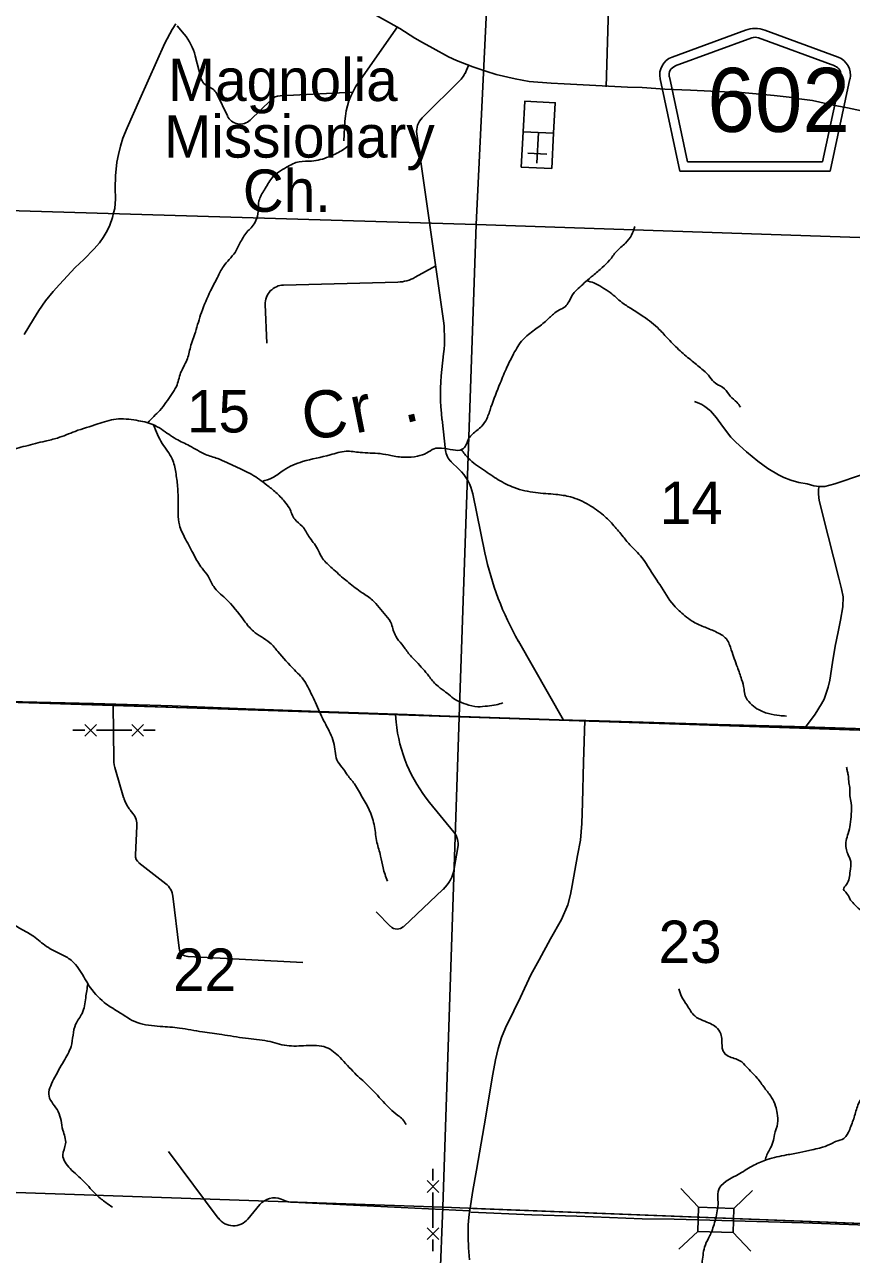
# Model space of a CAD drawing. Extents: x 1219626 to 1426462, y 456797 to 752399.
# Drawn here: x 1329344 to 1338132, y 699927 to 712988 of the extents above; entities that cross this region are included whole.
import ezdxf

# ---------------------------------------------------------------- set-up
doc = ezdxf.new("R2010")
doc.units = 0
for name, color, linetype in [('Bridges and Drawbridges Local Roads', 7, 'Continuous'), ('County Routes Highway Center Lines', 7, 'Continuous'), ('Culture', 7, 'Continuous'), ('Culture Text', 7, 'Continuous'), ('Local Roads Improved', 7, 'Continuous'), ('Local Roads Paved', 7, 'Continuous'), ('Local Roads Unimproved', 7, 'Continuous'), ('Masks', 7, 'Continuous'), ('Narrow River Creek and Branch and Slough', 7, 'Continuous'), ('Narrow River Creek and Branch and Slough Text', 7, 'Continuous'), ('Roadshields County Roads', 7, 'Continuous'), ('Section Lines', 7, 'Continuous'), ('Section Numbers', 7, 'Continuous'), ('Uninventoried Roads and Features', 7, 'Continuous')]:
    doc.layers.add(name, color=color, linetype=linetype)

msp = doc.modelspace()

# ---------------------------------------------------------------- linework, layer by layer
at = {"layer": 'Bridges and Drawbridges Local Roads'}
for p, q in [((1336507, 700427), (1336318, 700627)), ((1336882, 700416), (1337082, 700605)), ((1336507, 700427), (1336499, 700171)), ((1336882, 700416), (1336507, 700427)), ((1336874, 700160), (1336882, 700416)), ((1336499, 700171), (1336299, 699983)), ((1336499, 700171), (1336874, 700160)), ((1336873, 700162), (1337062, 699962))]:
    msp.add_line(p, q, dxfattribs=at)
at = {"layer": 'County Routes Highway Center Lines'}
for points in [[(1338405, 712036), (1338089, 712103), (1337920, 712137), (1337718, 712181), (1337577, 712199), (1337503, 712213), (1337310, 712233), (1336962, 712265), (1336783, 712272), (1336420, 712290), (1336150, 712302), (1335906, 712320), (1335753, 712324), (1335079, 712357), (1334941, 712364), (1334706, 712385), (1334559, 712410), (1334355, 712458), (1334245, 712492), (1334108, 712540), (1333934, 712608), (1333851, 712647), (1333683, 712739), (1333574, 712799), (1333490, 712843), (1333331, 712945), (1332995, 713134)], [(1330953, 712995), (1330912, 712936), (1330835, 712792), (1330568, 712197), (1330433, 711893), (1330387, 711782), (1330363, 711696), (1330342, 711609), (1330325, 711526), (1330309, 711380), (1330308, 711250), (1330309, 711137), (1330302, 711036), (1330290, 710987), (1330277, 710939), (1330249, 710859), (1330221, 710798), (1330180, 710726), (1330139, 710670), (1330083, 710605), (1329975, 710494), (1329882, 710408), (1329716, 710229), (1329648, 710152), (1329568, 710054), (1329495, 709952), (1329438, 709861), (1329341, 709696)]]:
    msp.add_lwpolyline(points, dxfattribs=at)
at = {"layer": 'Culture'}
for p, q in [((1334643, 711850), (1334623, 711475)), ((1334967, 711833), (1334643, 711850)), ((1334805, 711841), (1334788, 711517)), ((1334948, 711458), (1334967, 711833)), ((1334893, 711611), (1334693, 711622)), ((1334623, 711475), (1334948, 711458))]:
    msp.add_line(p, q, dxfattribs=at)
msp.add_lwpolyline([(1334967, 711833), (1334643, 711850), (1334660, 712174), (1334984, 712157)], close=True, dxfattribs=at)
at = {"layer": 'Local Roads Improved'}
for points in [[(1336464, 708985), (1336510, 708968), (1336542, 708953), (1336575, 708933), (1336633, 708886), (1336699, 708812), (1336761, 708723), (1336849, 708606), (1336902, 708552), (1337015, 708451), (1337137, 708351), (1337244, 708273), (1337358, 708205), (1337414, 708178), (1337489, 708150), (1337574, 708124), (1337662, 708109), (1337733, 708090), (1337790, 708082), (1337848, 708081), (1337955, 708110), (1338248, 708210)], [(1337642, 705528), (1337745, 705664), (1337812, 705774), (1337842, 705825), (1337883, 705950), (1337901, 706025), (1337932, 706214), (1337959, 706387), (1337991, 706538), (1338014, 706662), (1338039, 706804), (1338045, 706909), (1338027, 706994), (1337999, 707108), (1337883, 707554), (1337789, 707934), (1337780, 708001), (1337781, 708053), (1337789, 708082)], [(1338582, 700226), (1337623, 700263), (1336755, 700287), (1336247, 700302), (1335907, 700305), (1335212, 700334), (1334735, 700349), (1334087, 700375)]]:
    msp.add_lwpolyline(points, dxfattribs=at)
at = {"layer": 'Local Roads Paved'}
for points in [[(1329172, 705799), (1330077, 705777), (1330911, 705752), (1331696, 705722), (1332580, 705689), (1333410, 705660), (1334196, 705630), (1335024, 705605), (1335450, 705592), (1335920, 705578), (1336712, 705555), (1337526, 705532), (1338281, 705508)], [(1334072, 699868), (1334062, 699997), (1334059, 700112), (1334059, 700239), (1334063, 700284), (1334070, 700352), (1334075, 700398), (1334108, 700606), (1334147, 700820), (1334229, 701292), (1334321, 701840), (1334349, 701993), (1334379, 702113), (1334413, 702231), (1334455, 702333), (1334543, 702515), (1334613, 702658), (1334726, 702897), (1334812, 703057), (1334933, 703277), (1335049, 703482), (1335119, 703638), (1335145, 703749), (1335163, 703845), (1335220, 704162), (1335253, 704326), (1335266, 704502), (1335272, 704723), (1335284, 705156), (1335300, 705596)]]:
    msp.add_lwpolyline(points, dxfattribs=at)
at = {"layer": 'Local Roads Unimproved'}
msp.add_line((1335589, 714439), (1335525, 712328), dxfattribs=at)
at = {"layer": 'Masks'}
for points in [[(1313197, 706365), (1318336, 706153), (1323572, 705985), (1328827, 705804), (1333976, 705638), (1339211, 705461), (1344562, 705323), (1346678, 705256)], [(1334108, 700415), (1339058, 700224), (1344308, 700061)]]:
    msp.add_lwpolyline(points, dxfattribs=at)
at = {"layer": 'Narrow River Creek and Branch and Slough'}
for points in [[(1332803, 711713), (1332712, 711648), (1332576, 711583), (1332394, 711538), (1332264, 711531), (1332127, 711473), (1331971, 711356), (1331893, 711232), (1331835, 711115), (1331828, 711004), (1331802, 710907), (1331763, 710842), (1331718, 710796), (1331640, 710679), (1331581, 710569), (1331458, 710419), (1331393, 710302), (1331321, 710159), (1331224, 709931), (1331159, 709723), (1331107, 709561), (1331068, 709424), (1331003, 709288), (1330957, 709145), (1330905, 709060), (1330847, 708975), (1330782, 708891), (1330717, 708826), (1330654, 708759)], [(1335829, 710844), (1335796, 710753), (1335731, 710668), (1335634, 710577), (1335562, 710486), (1335484, 710408), (1335387, 710324), (1335309, 710258), (1335244, 710200), (1335185, 710141), (1335127, 710044), (1335088, 709992), (1335029, 709959), (1334964, 709914), (1334880, 709836), (1334763, 709745), (1334639, 709641), (1334542, 709491), (1334470, 709348), (1334399, 709179), (1334301, 708925), (1334256, 708802), (1334204, 708724), (1334152, 708678), (1334067, 708594), (1334035, 708522), (1333996, 708477), (1333898, 708470), (1333775, 708490), (1333697, 708483), (1333619, 708438), (1333521, 708405), (1333385, 708392), (1333235, 708412), (1333125, 708431), (1332910, 708444), (1332761, 708457), (1332592, 708418), (1332299, 708347), (1332098, 708255), (1331981, 708177), (1331868, 708136)], [(1336953, 708925), (1336914, 708977), (1336843, 709042), (1336784, 709120), (1336687, 709179), (1336628, 709244), (1336557, 709316), (1336440, 709413), (1336310, 709524), (1336186, 709647), (1336089, 709751), (1335920, 709888), (1335790, 709972), (1335692, 710037), (1335569, 710141), (1335478, 710200), (1335393, 710245), (1335318, 710267)], [(1334426, 705783), (1334355, 705764), (1334264, 705751), (1334160, 705744), (1334036, 705770), (1333939, 705809), (1333802, 705913), (1333724, 705972), (1333640, 706069), (1333510, 706219), (1333425, 706310), (1333354, 706407), (1333289, 706492), (1333263, 706557), (1333243, 706622), (1333185, 706713), (1333113, 706798), (1333042, 706876), (1332931, 706954), (1332788, 707064), (1332730, 707110), (1332600, 707227), (1332502, 707331), (1332457, 707422), (1332366, 707552), (1332294, 707662), (1332216, 707734), (1332158, 707851), (1332106, 707923), (1332015, 708020), (1331917, 708098), (1331761, 708209), (1331586, 708293), (1331397, 708378), (1331267, 708423), (1331098, 708514), (1330955, 708586), (1330799, 708690), (1330707, 708740), (1330531, 708785), (1330317, 708798), (1330122, 708746), (1329881, 708668), (1329693, 708597), (1329563, 708564), (1329355, 708512), (1329160, 708454), (1328972, 708389), (1328848, 708363), (1328731, 708330), (1328575, 708291), (1328419, 708239), (1328283, 708213), (1328205, 708213), (1328120, 708233), (1328023, 708304), (1327880, 708454), (1327743, 708590), (1327613, 708720), (1327438, 708837), (1327165, 708928), (1326911, 708993), (1326638, 709039), (1326378, 709078), (1326235, 709091), (1326112, 709104), (1326008, 709143), (1325923, 709143), (1325784, 709182), (1325589, 709195), (1325284, 709202), (1325199, 709195), (1325043, 709169), (1324913, 709097), (1324835, 708987), (1324770, 708896), (1324660, 708811), (1324621, 708766), (1324585, 708730)], [(1333200, 703891), (1333154, 704034), (1333128, 704158), (1333089, 704301), (1333063, 704470), (1333011, 704639), (1332933, 704782), (1332849, 704925), (1332777, 705016), (1332732, 705081), (1332673, 705159), (1332634, 705341), (1332602, 705439), (1332511, 705621), (1332426, 705810), (1332374, 705914), (1332335, 705992), (1332212, 706135), (1332036, 706330), (1331952, 706421), (1331861, 706486), (1331776, 706545), (1331679, 706655), (1331477, 706896), (1331354, 707019), (1331295, 707130), (1331230, 707214), (1331146, 707351), (1331055, 707524), (1330990, 707674), (1330977, 707914), (1330970, 708083), (1330951, 708233), (1330912, 708376), (1330808, 708539), (1330756, 708636), (1330715, 708736)], [(1333986, 708473), (1334060, 708382), (1334223, 708258), (1334379, 708154), (1334548, 708070), (1334775, 708018), (1334990, 707998), (1335146, 707972), (1335341, 707887), (1335497, 707777), (1335607, 707666), (1335705, 707549), (1335789, 707452), (1335919, 707309), (1335977, 707218), (1336094, 707042), (1336244, 706821), (1336361, 706710), (1336439, 706652), (1336562, 706593), (1336686, 706541), (1336803, 706463), (1336855, 706346), (1336920, 706164), (1336965, 706034), (1336991, 705930), (1337004, 705858), (1337056, 705780), (1337128, 705722), (1337251, 705670), (1337368, 705650), (1337440, 705644)], [(1340847, 705808), (1340827, 705651), (1340827, 705414), (1340820, 705312), (1340854, 705067), (1340881, 704931), (1340901, 704748), (1340935, 704612), (1340963, 704503), (1340942, 704428), (1340915, 704258), (1340881, 704055), (1340840, 703966), (1340759, 703871), (1340725, 703790), (1340698, 703742), (1340562, 703661), (1340358, 703538), (1340249, 703477), (1340127, 703362), (1339978, 703232), (1339822, 703131), (1339754, 703063), (1339693, 703001), (1339584, 702893), (1339550, 702818), (1339502, 702777), (1339441, 702696), (1339356, 702634), (1339315, 702586), (1339227, 702559), (1339132, 702518), (1339050, 702477), (1338996, 702362), (1338942, 702287), (1338874, 702260), (1338812, 702212), (1338724, 702192), (1338656, 702151), (1338582, 702063), (1338419, 701880), (1338310, 701703), (1338201, 701513), (1338161, 701384), (1338113, 701254), (1338052, 701159), (1337964, 701125), (1337909, 701098), (1337794, 701057), (1337712, 701037), (1337583, 701010), (1337441, 700983), (1337237, 700935), (1337094, 700874), (1336945, 700786), (1336714, 700595), (1336714, 700480), (1336687, 700303), (1336639, 700154), (1336612, 700099), (1336571, 700004), (1336544, 699834), (1336490, 699658), (1336415, 699542), (1336293, 699332), (1336198, 699189), (1336076, 699019), (1336069, 698958), (1336049, 698754), (1336055, 698625), (1336096, 698502), (1336055, 698305), (1336035, 698081), (1336028, 697877), (1336008, 697680), (1335981, 697537), (1335967, 697415), (1335933, 697313), (1335872, 697191), (1335811, 697062), (1335784, 696967), (1335757, 696844), (1335757, 696722), (1335716, 696607), (1335655, 696545), (1335587, 696498), (1335580, 696484), (1335594, 696450), (1335607, 696416), (1335594, 696396), (1335526, 696396)], [(1333399, 701306), (1333360, 701364), (1333311, 701403), (1333155, 701550), (1332989, 701725), (1332853, 701852), (1332697, 702018), (1332551, 702125), (1332336, 702145), (1332131, 702145), (1331927, 702193), (1331693, 702223), (1331439, 702262), (1331234, 702291), (1330991, 702330), (1330786, 702349), (1330542, 702389), (1330337, 702506), (1330191, 702603), (1330025, 702788), (1329918, 702964), (1329850, 703042), (1329743, 703110), (1329577, 703198), (1329440, 703305), (1329323, 703374), (1329080, 703530), (1328943, 703618), (1328817, 703666), (1328690, 703705), (1328544, 703783), (1328456, 703871), (1328300, 703988), (1328095, 704086), (1327949, 704154), (1327812, 704222), (1327637, 704281), (1327520, 704339), (1327413, 704437), (1327286, 704583), (1327120, 704759), (1326954, 704935), (1326837, 705022), (1326701, 705052), (1326486, 705022), (1326399, 704954), (1326291, 704856), (1326233, 704817), (1326116, 704817), (1325970, 704798), (1325726, 704730), (1325511, 704661), (1325365, 704661), (1325053, 704593), (1324907, 704544), (1324839, 704525), (1324731, 704447), (1324683, 704427), (1324605, 704466), (1324403, 704505), (1324286, 704544), (1324130, 704593), (1323954, 704642), (1323837, 704652), (1323642, 704544), (1323584, 704496), (1323428, 704486), (1323272, 704515), (1323194, 704583), (1323126, 704671), (1323057, 704769), (1322979, 704808), (1322872, 704847), (1322746, 704905), (1322668, 704935), (1322551, 705003), (1322443, 705022), (1322379, 705011)], [(1338081, 705100), (1338087, 705062), (1338097, 705019), (1338103, 704954), (1338114, 704884), (1338114, 704797), (1338130, 704721), (1338130, 704603), (1338119, 704494), (1338097, 704397), (1338076, 704322), (1338076, 704240), (1338092, 704181), (1338124, 704100), (1338119, 703997), (1338108, 703922), (1338081, 703857), (1338049, 703803), (1338081, 703765), (1338114, 703705), (1338157, 703651), (1338205, 703603), (1338276, 703554), (1338362, 703489), (1338400, 703457), (1338438, 703387), (1338497, 703306), (1338529, 703197), (1338529, 703041), (1338524, 702960), (1338556, 702879), (1338605, 702722), (1338632, 702598), (1338659, 702446), (1338670, 702317), (1338675, 702219), (1338665, 702160)], [(1330017, 702801), (1329994, 702653), (1329955, 702487), (1329887, 702370), (1329838, 702136), (1329760, 701979), (1329653, 701784), (1329604, 701609), (1329702, 701443), (1329751, 701248), (1329780, 701102), (1329751, 700984), (1329829, 700838), (1329975, 700702), (1330111, 700555), (1330209, 700477), (1330277, 700428)], [(1336299, 702746), (1336326, 702665), (1336385, 702573), (1336466, 702459), (1336553, 702411), (1336634, 702378), (1336693, 702340), (1336742, 702270), (1336758, 702130), (1336769, 702086), (1336823, 702032), (1336947, 701984), (1337017, 701919), (1337130, 701800), (1337211, 701692), (1337282, 701595), (1337325, 701503), (1337341, 701427), (1337347, 701319), (1337314, 701200), (1337298, 701119), (1337260, 701038), (1337233, 700984), (1337214, 700928)]]:
    msp.add_spline(points, degree=3, dxfattribs=at)
at = {"layer": 'Roadshields County Roads'}
for p, q in [((1336225, 712642), (1337005, 712928)), ((1336260, 712548), (1337074, 712847)), ((1337143, 712847), (1337955, 712548)), ((1337212, 712928), (1337990, 712642)), ((1336309, 711430), (1336099, 712412)), ((1336390, 711530), (1336197, 712433)), ((1338019, 712433), (1337825, 711530)), ((1338116, 712413), (1337906, 711430)), ((1337906, 711430), (1336309, 711430)), ((1337825, 711530), (1336390, 711530))]:
    msp.add_line(p, q, dxfattribs=at)
for centre, radius, start, end in [((1337108, 712646), 300, 69.827, 110.173), ((1337108, 712753), 100, 69.827, 110.173), ((1336294, 712454), 200, 110.173, 192.0999), ((1337921, 712454), 200, 347.9001, 69.827), ((1336294, 712454), 100, 110.173, 192.0999), ((1337921, 712454), 100, 347.9001, 69.827)]:
    msp.add_arc(centre, radius, start, end, dxfattribs=at)
at = {"layer": 'Section Lines'}
for p, q in [((1334400, 716102), (1334142, 710865)), ((1328969, 711021), (1334142, 710865)), ((1334142, 710865), (1333963, 705635)), ((1334142, 710865), (1339416, 710686)), ((1333963, 705635), (1328814, 705805)), ((1333963, 705635), (1333791, 700427)), ((1339184, 705464), (1333963, 705635)), ((1328589, 700607), (1333791, 700427)), ((1333791, 700427), (1333565, 695217)), ((1333791, 700427), (1339050, 700225))]:
    msp.add_line(p, q, dxfattribs=at)
at = {"layer": 'Uninventoried Roads and Features'}
for p, q in [((1331041, 712887), (1330967, 712976)), ((1333307, 712965), (1332892, 712373)), ((1331217, 712426), (1331158, 712655)), ((1334025, 712470), (1334067, 712564)), ((1333570, 711998), (1333983, 712409)), ((1331501, 712017), (1331392, 712247)), ((1332831, 712269), (1332061, 712232)), ((1331964, 712190), (1331741, 711973)), ((1332749, 711961), (1332736, 711753)), ((1333791, 709890), (1333513, 711828)), ((1333496, 710304), (1333714, 710425)), ((1332097, 710222), (1333311, 710253)), ((1331920, 709606), (1331902, 710014)), ((1333779, 709324), (1333797, 709490)), ((1333818, 708466), (1333781, 708795)), ((1333961, 708266), (1333879, 708343)), ((1334237, 707378), (1334108, 708003)), ((1335071, 705601), (1334593, 706438)), ((1330285, 705764), (1330293, 705181)), ((1330108, 705431), (1329983, 705556)), ((1329983, 705431), (1330108, 705556)), ((1330608, 705431), (1330483, 705556)), ((1330483, 705431), (1330608, 705556)), ((1333285, 705662), (1333293, 705581)), ((1329983, 705494), (1329858, 705494)), ((1330483, 705494), (1330108, 705494)), ((1330733, 705494), (1330608, 705494)), ((1330310, 705072), (1330397, 704779)), ((1330468, 704644), (1330495, 704611)), ((1333647, 704728), (1333907, 704410)), ((1330538, 704475), (1330522, 704169)), ((1333949, 704250), (1333911, 704027)), ((1330560, 704085), (1330844, 703864)), ((1330920, 703730), (1330986, 703178)), ((1333791, 703804), (1333373, 703409)), ((1333234, 703411), (1333081, 703564)), ((1331081, 703090), (1332303, 703028)), ((1330875, 701021), (1331403, 700311)), ((1333684, 700711), (1333684, 700836)), ((1333622, 700586), (1333747, 700711)), ((1333622, 700711), (1333747, 700586)), ((1333684, 700211), (1333684, 700586)), ((1331717, 700303), (1331845, 700456)), ((1332070, 700515), (1332124, 700494)), ((1332185, 700481), (1334074, 700389)), ((1333622, 700086), (1333747, 700211)), ((1333622, 700211), (1333747, 700086)), ((1333684, 699961), (1333684, 700086))]:
    msp.add_line(p, q, dxfattribs=at)
for centre, radius, start, end in [((1330577, 712506), 600, 14.361, 39.429), ((1333842, 712551), 200, 314.8265, 335.9591), ((1331362, 712463), 150, 194.361, 249.2983), ((1333547, 711914), 800, 144.9524, 176.6211), ((1331256, 712182), 150, 25.3735, 69.2983), ((1332068, 712082), 150, 92.7787, 134.1394), ((1331636, 712081), 150, 205.3735, 314.1394), ((1333711, 711857), 200, 134.8265, 188.1527), ((1333301, 710653), 400, 271.4508, 299.1732), ((1332102, 710022), 200, 91.4508, 182.4428), ((1332207, 709663), 1600, 353.7941, 8.1527), ((1336165, 709065), 2400, 173.7941, 186.4707), ((1334017, 708488), 200, 186.4707, 226.7047), ((1333618, 707902), 500, 11.6789, 46.7047), ((1337371, 708026), 3200, 191.6789, 209.7567), ((1334885, 705741), 1600, 185.7671, 219.3068), ((1330693, 705187), 400, 180.8078, 196.6717), ((1330781, 704894), 400, 196.6717, 218.7121), ((1330339, 704486), 200, 356.9381, 38.7121), ((1333752, 704284), 200, 350.2589, 39.3068), ((1330622, 704164), 100, 176.9381, 232.0598), ((1333517, 704095), 400, 313.3246, 350.2589), ((1330721, 703706), 200, 6.9026, 52.0598), ((1333304, 703482), 100, 224.9846, 313.3246), ((1331086, 703190), 100, 186.9026, 267.059), ((1331999, 700328), 200, 69.1083, 140.2251), ((1332195, 700681), 200, 249.1083, 267.1853), ((1331564, 700431), 200, 216.6722, 320.2251)]:
    msp.add_arc(centre, radius, start, end, dxfattribs=at)

# ---------------------------------------------------------------- texts
at = {"layer": 'Culture Text'}
for s, p in [('Magnolia', (1330868, 712176)), ('Missionary', (1330827, 711575)), ('Ch.', (1331664, 710999))]:
    msp.add_text(s, height=450, rotation=359.9998, dxfattribs=at).set_placement(p)
at = {"layer": 'Narrow River Creek and Branch and Slough Text'}
for s, rotation, p in [('C', 7.7137, (1332325, 708572)), ('r', 11.3113, (1332856, 708644)), ('.', 13.8338, (1333381, 708750))]:
    msp.add_text(s, height=500, rotation=rotation, dxfattribs=at).set_placement(p)
at = {"layer": 'Roadshields County Roads'}
msp.add_text('602', height=680, dxfattribs=at).set_placement((1336600, 711848))
at = {"layer": 'Section Numbers'}
for s, p in [('15', (1331070, 708656)), ('14', (1336095, 707685)), ('23', (1336082, 703022)), ('22', (1330922, 702726))]:
    msp.add_text(s, height=450, rotation=359.9998, dxfattribs=at).set_placement(p)

doc.saveas('drawing.dxf')
